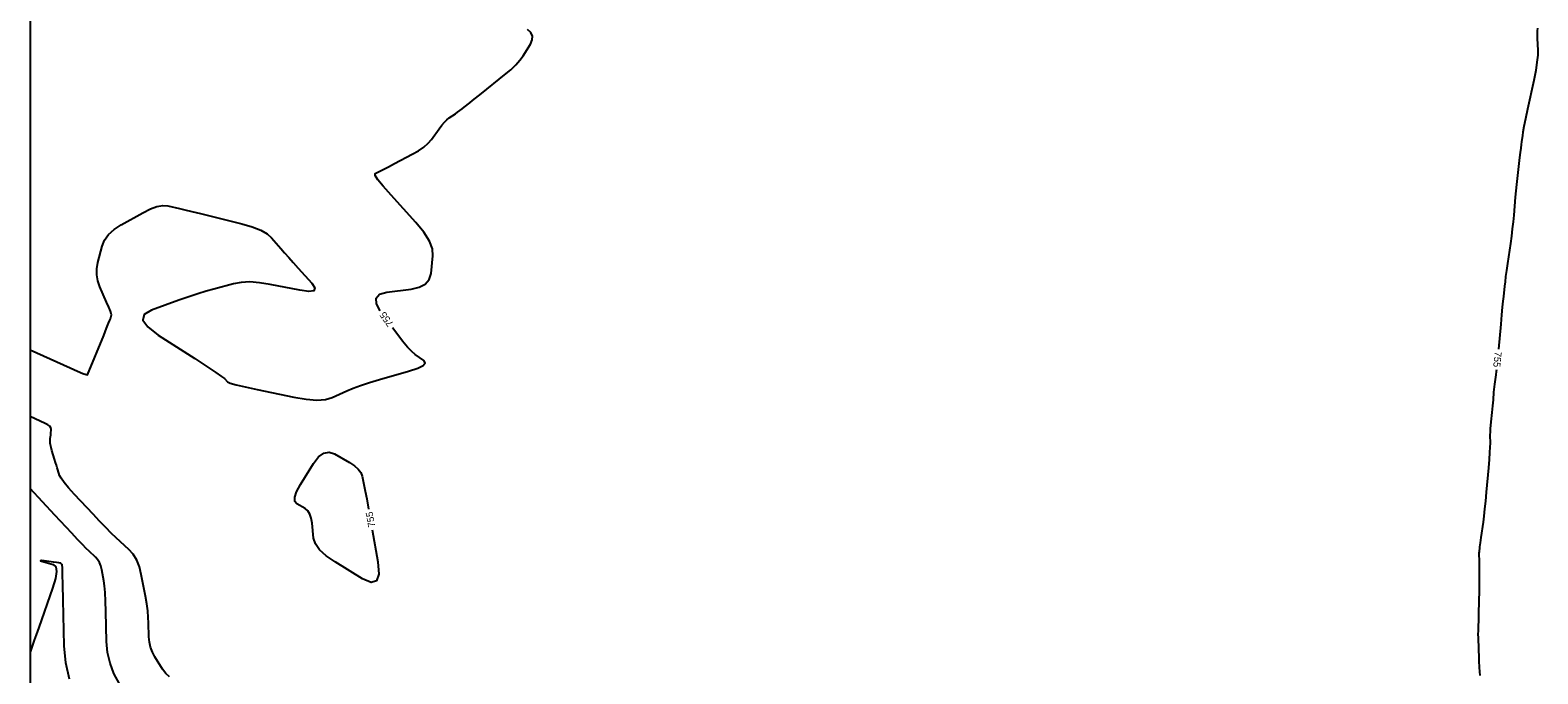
# Model space of a CAD drawing. Extents: x 2082232 to 2083549, y 592624 to 593832.
# Drawn here: x 2082231.8 to 2082382.4, y 593563 to 593627.3 of the extents above; entities that cross this region are included whole.
import ezdxf

# ---------------------------------------------------------------- set-up
doc = ezdxf.new("R2010")
doc.units = 0
for name, color, linetype in [('DT_X_Contour_Major', 7, 'Continuous'), ('DT_X_Contour_Minor', 7, 'Continuous'), ('DT_X_TIN_Hull', 7, 'Continuous')]:
    doc.layers.add(name, color=color, linetype=linetype)

msp = doc.modelspace()

# ---------------------------------------------------------------- linework, layer by layer
at = {"layer": 'DT_X_Contour_Major'}
for points in [[(2082266.77, 593599.24), (2082266.39, 593599.93), (2082266.36, 593600.5), (2082266.7, 593600.88), (2082267.42, 593601.09), (2082269.86, 593601.4), (2082270.67, 593601.58), (2082271.27, 593601.9), (2082271.66, 593602.36), (2082271.84, 593602.95), (2082272.03, 593604.71), (2082271.98, 593605.41), (2082271.68, 593606.2), (2082271.13, 593607.09), (2082270.32, 593608.06), (2082267.85, 593610.77), (2082267.05, 593611.67), (2082266.52, 593612.33), (2082266.25, 593612.75), (2082266.25, 593612.93), (2082266.59, 593613.11), (2082266.79, 593613.21), (2082267.12, 593613.38), (2082267.59, 593613.62), (2082268.19, 593613.94), (2082269.97, 593614.87), (2082270.59, 593615.22), (2082271.12, 593615.58), (2082271.55, 593615.96), (2082271.88, 593616.35), (2082272.64, 593617.4), (2082272.92, 593617.76), (2082273.19, 593618.06), (2082273.43, 593618.31), (2082273.67, 593618.49), (2082274.28, 593618.91), (2082274.5, 593619.07), (2082274.73, 593619.23), (2082274.94, 593619.4), (2082275.16, 593619.56), (2082275.73, 593620.02), (2082276, 593620.23), (2082276.87, 593620.93), (2082279.2, 593622.79), (2082279.81, 593623.3), (2082280.32, 593623.79), (2082280.73, 593624.26), (2082281.05, 593624.71), (2082281.78, 593625.87), (2082281.96, 593626.29), (2082281.98, 593626.68), (2082281.81, 593627.02), (2082281.48, 593627.33)], [(2082382.41, 593627.47), (2082382.38, 593627.19), (2082382.37, 593626.84), (2082382.38, 593626.44), (2082382.44, 593625.27), (2082382.42, 593624.76), (2082382.35, 593624.08), (2082382.22, 593623.24), (2082382.02, 593622.25), (2082381.41, 593619.38), (2082381.2, 593618.4), (2082381.05, 593617.64), (2082380.94, 593617.09), (2082380.89, 593616.75), (2082380.8, 593616.12), (2082380.77, 593615.85), (2082380.72, 593615.49), (2082380.67, 593615.05), (2082380.61, 593614.53), (2082380.44, 593613.03), (2082380.37, 593612.45), (2082380.31, 593611.85), (2082380.25, 593611.22), (2082380.18, 593610.57), (2082380.02, 593608.79), (2082379.96, 593608.11), (2082379.88, 593607.42), (2082379.79, 593606.7), (2082379.69, 593605.96), (2082379.4, 593603.97), (2082379.31, 593603.27), (2082379.22, 593602.65), (2082379.16, 593602.13), (2082379.11, 593601.7), (2082378.99, 593600.66), (2082378.94, 593600.19), (2082378.88, 593599.58), (2082378.81, 593598.82), (2082378.73, 593597.91), (2082378.5, 593595.41)], [(2082231.79, 593595.34), (2082235.77, 593593.53), (2082236.52, 593593.2), (2082237.06, 593592.98), (2082237.39, 593592.86), (2082237.51, 593592.85), (2082239.14, 593596.78), (2082239.42, 593597.48), (2082239.63, 593597.98), (2082239.76, 593598.3), (2082239.81, 593598.42), (2082239.91, 593598.82), (2082239.89, 593598.95), (2082239.8, 593599.2), (2082239.65, 593599.59), (2082239.43, 593600.1), (2082238.76, 593601.64), (2082238.55, 593602.23), (2082238.45, 593602.82), (2082238.46, 593603.42), (2082238.56, 593604.04), (2082238.97, 593605.69), (2082239.21, 593606.29), (2082239.61, 593606.84), (2082240.17, 593607.35), (2082240.89, 593607.82), (2082243.04, 593609.02), (2082243.8, 593609.4), (2082244.46, 593609.64), (2082245.04, 593609.75), (2082245.53, 593609.72), (2082246.7, 593609.45), (2082247.23, 593609.32), (2082247.94, 593609.15), (2082248.82, 593608.94), (2082249.87, 593608.67), (2082252.93, 593607.91), (2082253.97, 593607.61), (2082254.82, 593607.28), (2082255.47, 593606.92), (2082255.91, 593606.53), (2082256.84, 593605.44), (2082257.21, 593605.02), (2082257.62, 593604.55), (2082258.07, 593604.04), (2082258.56, 593603.5), (2082259.92, 593601.98), (2082260.23, 593601.52), (2082260.13, 593601.24), (2082259.63, 593601.17), (2082258.72, 593601.29), (2082255.77, 593601.87), (2082254.71, 593602.04), (2082253.74, 593602.11), (2082252.87, 593602.07), (2082252.09, 593601.92), (2082250.15, 593601.4), (2082249.38, 593601.18), (2082248.54, 593600.92), (2082247.63, 593600.62), (2082246.64, 593600.28), (2082243.91, 593599.3), (2082243.18, 593598.87), (2082243.06, 593598.31), (2082243.53, 593597.62), (2082244.59, 593596.8), (2082248.23, 593594.45), (2082249.44, 593593.66), (2082250.34, 593593.07), (2082250.92, 593592.67), (2082251.19, 593592.46), (2082251.5, 593592.15), (2082251.78, 593592.01), (2082252.36, 593591.83), (2082253.26, 593591.62), (2082254.47, 593591.36), (2082258.12, 593590.61), (2082259.38, 593590.4), (2082260.44, 593590.32), (2082261.3, 593590.37), (2082261.96, 593590.56), (2082263.44, 593591.23), (2082264.06, 593591.49), (2082264.81, 593591.77), (2082265.7, 593592.06), (2082266.71, 593592.36), (2082269.6, 593593.19), (2082270.51, 593593.49), (2082271.07, 593593.77), (2082271.27, 593594.03), (2082271.13, 593594.26), (2082270.27, 593594.86), (2082269.91, 593595.16), (2082269.48, 593595.61), (2082268.98, 593596.21), (2082268.41, 593596.97), (2082268, 593597.54)], [(2082378.29, 593593.32), (2082378.27, 593593.16), (2082378.23, 593592.82), (2082378.13, 593592.15), (2082378.1, 593591.9), (2082378.07, 593591.63), (2082378.04, 593591.36), (2082378.02, 593591.09), (2082377.97, 593590.34), (2082377.95, 593590.05), (2082377.92, 593589.75), (2082377.88, 593589.42), (2082377.85, 593589.08), (2082377.74, 593588.14), (2082377.7, 593587.79), (2082377.67, 593587.46), (2082377.66, 593587.14), (2082377.65, 593586.82), (2082377.66, 593586), (2082377.65, 593585.62), (2082377.62, 593585.08), (2082377.57, 593584.39), (2082377.5, 593583.55), (2082377.28, 593581.1), (2082377.2, 593580.23), (2082377.12, 593579.44), (2082377.04, 593578.73), (2082376.96, 593578.11), (2082376.74, 593576.57), (2082376.67, 593576.05), (2082376.62, 593575.67), (2082376.59, 593575.42), (2082376.57, 593575.3), (2082376.56, 593575.15), (2082376.55, 593575.07), (2082376.55, 593574.92), (2082376.55, 593574.71), (2082376.56, 593574.44), (2082376.58, 593573.65), (2082376.58, 593573.28), (2082376.58, 593572.77), (2082376.57, 593572.12), (2082376.56, 593571.33), (2082376.51, 593569.04), (2082376.5, 593568.28), (2082376.48, 593567.72), (2082376.47, 593567.36), (2082376.47, 593567.19), (2082376.45, 593567.01), (2082376.45, 593566.88), (2082376.46, 593566.63), (2082376.47, 593566.25), (2082376.49, 593565.75), (2082376.54, 593564.25), (2082376.58, 593563.61), (2082376.63, 593562.81)], [(2082259.97, 593578.01), (2082259.88, 593578.52), (2082259.73, 593578.93), (2082259.52, 593579.25), (2082259.25, 593579.47), (2082258.44, 593579.94), (2082258.23, 593580.19), (2082258.22, 593580.6), (2082258.41, 593581.16), (2082258.8, 593581.88), (2082260.11, 593583.99), (2082260.6, 593584.65), (2082261.12, 593585.02), (2082261.65, 593585.12), (2082262.2, 593584.94), (2082263.69, 593584.09), (2082264.19, 593583.76), (2082264.56, 593583.42), (2082264.82, 593583.07), (2082264.96, 593582.71), (2082265.17, 593581.73), (2082265.27, 593581.23), (2082265.42, 593580.45), (2082265.6, 593579.43)], [(2082265.97, 593577.36), (2082266.54, 593574.14), (2082266.64, 593572.93), (2082266.41, 593572.25), (2082265.87, 593572.09), (2082265.01, 593572.46), (2082262.27, 593574.14), (2082261.37, 593574.76), (2082260.71, 593575.36), (2082260.29, 593575.94), (2082260.11, 593576.51), (2082259.97, 593578.01)]]:
    msp.add_lwpolyline(points, dxfattribs=at)
at = {"layer": 'DT_X_Contour_Minor'}
for points in [[(2082245.7, 593562.66), (2082245.33, 593563), (2082245.01, 593563.42), (2082244.25, 593564.67), (2082244, 593565.14), (2082243.82, 593565.63), (2082243.7, 593566.13), (2082243.66, 593566.65), (2082243.62, 593568.05), (2082243.59, 593568.61), (2082243.53, 593569.25), (2082243.43, 593569.95), (2082243.3, 593570.73), (2082242.89, 593572.9), (2082242.7, 593573.66), (2082242.43, 593574.33), (2082242.08, 593574.91), (2082241.65, 593575.39), (2082240.39, 593576.56), (2082239.89, 593577.03), (2082239.34, 593577.58), (2082238.73, 593578.21), (2082238.07, 593578.91), (2082236.23, 593580.88), (2082235.62, 593581.55), (2082235.17, 593582.09), (2082234.87, 593582.5), (2082234.73, 593582.77), (2082234.56, 593583.33), (2082234.49, 593583.56), (2082234.41, 593583.81), (2082234.33, 593584.09), (2082234.23, 593584.41), (2082233.96, 593585.29), (2082233.87, 593585.59), (2082233.82, 593585.84), (2082233.78, 593586.02), (2082233.78, 593586.16), (2082233.8, 593586.43), (2082233.82, 593586.66), (2082233.84, 593586.8), (2082233.85, 593586.96), (2082233.89, 593587.38), (2082233.86, 593587.54), (2082233.75, 593587.7), (2082233.56, 593587.85), (2082233.28, 593587.99), (2082231.79, 593588.67)], [(2082240.7, 593561.98), (2082240.16, 593562.99), (2082239.77, 593564.03), (2082239.52, 593565.11), (2082239.42, 593566.21), (2082239.35, 593569.2), (2082239.32, 593570.24), (2082239.28, 593571.09), (2082239.22, 593571.77), (2082239.15, 593572.27), (2082238.95, 593573.36), (2082238.85, 593573.75), (2082238.71, 593574.09), (2082238.53, 593574.38), (2082238.32, 593574.63), (2082237.68, 593575.21), (2082237.39, 593575.49), (2082237.01, 593575.88), (2082236.52, 593576.39), (2082235.94, 593577.01), (2082234.26, 593578.82), (2082231.79, 593581.47)], [(2082235.72, 593562.44), (2082235.35, 593564.08), (2082235.19, 593565.78), (2082235.09, 593570.36), (2082235.05, 593571.86), (2082235.03, 593572.94), (2082235.01, 593573.59), (2082235, 593573.81), (2082235, 593573.83), (2082235, 593573.84), (2082234.99, 593573.85), (2082234.99, 593573.85), (2082234.99, 593573.86), (2082234.97, 593573.87), (2082234.97, 593573.88), (2082234.96, 593573.89), (2082234.95, 593573.9), (2082234.93, 593573.91), (2082234.89, 593573.96), (2082234.87, 593573.98), (2082234.86, 593573.99), (2082234.84, 593574.01), (2082234.79, 593574.03), (2082234.65, 593574.05), (2082234.43, 593574.08), (2082234.12, 593574.12), (2082233.19, 593574.25), (2082232.92, 593574.28), (2082232.83, 593574.27), (2082232.91, 593574.23), (2082233.17, 593574.15), (2082234.09, 593573.9), (2082234.34, 593573.67), (2082234.42, 593573.2), (2082234.31, 593572.48), (2082234.01, 593571.51), (2082232.65, 593567.61), (2082232.39, 593566.85), (2082232.2, 593566.32), (2082232.1, 593566.02), (2082231.79, 593565.12)]]:
    msp.add_lwpolyline(points, dxfattribs=at)
at = {"layer": 'DT_X_TIN_Hull'}
msp.add_lwpolyline([(2082231.79, 593628.29), (2082231.79, 593624.4), (2082231.79, 593621.88), (2082231.79, 593616.15), (2082231.79, 593614.24), (2082231.79, 593610.85), (2082231.79, 593609.86), (2082231.79, 593604.08), (2082231.79, 593599.31), (2082231.79, 593597.6), (2082231.79, 593596.44), (2082231.79, 593586.68), (2082231.79, 593585.77), (2082231.79, 593584.17), (2082231.79, 593580.53), (2082231.79, 593574.49), (2082231.79, 593570.57), (2082231.79, 593561.96)], dxfattribs=at)

# ---------------------------------------------------------------- texts
at = {"layer": 'DT_X_Contour_Major'}
for rotation, p in [(125.7503, (2082268.13, 593597.95)), (264.3868, (2082378.13, 593595.18)), (100.0648, (2082266.27, 593577.68))]:
    msp.add_text('755', height=0.7, rotation=rotation, dxfattribs=at).set_placement(p)

doc.saveas('drawing.dxf')
